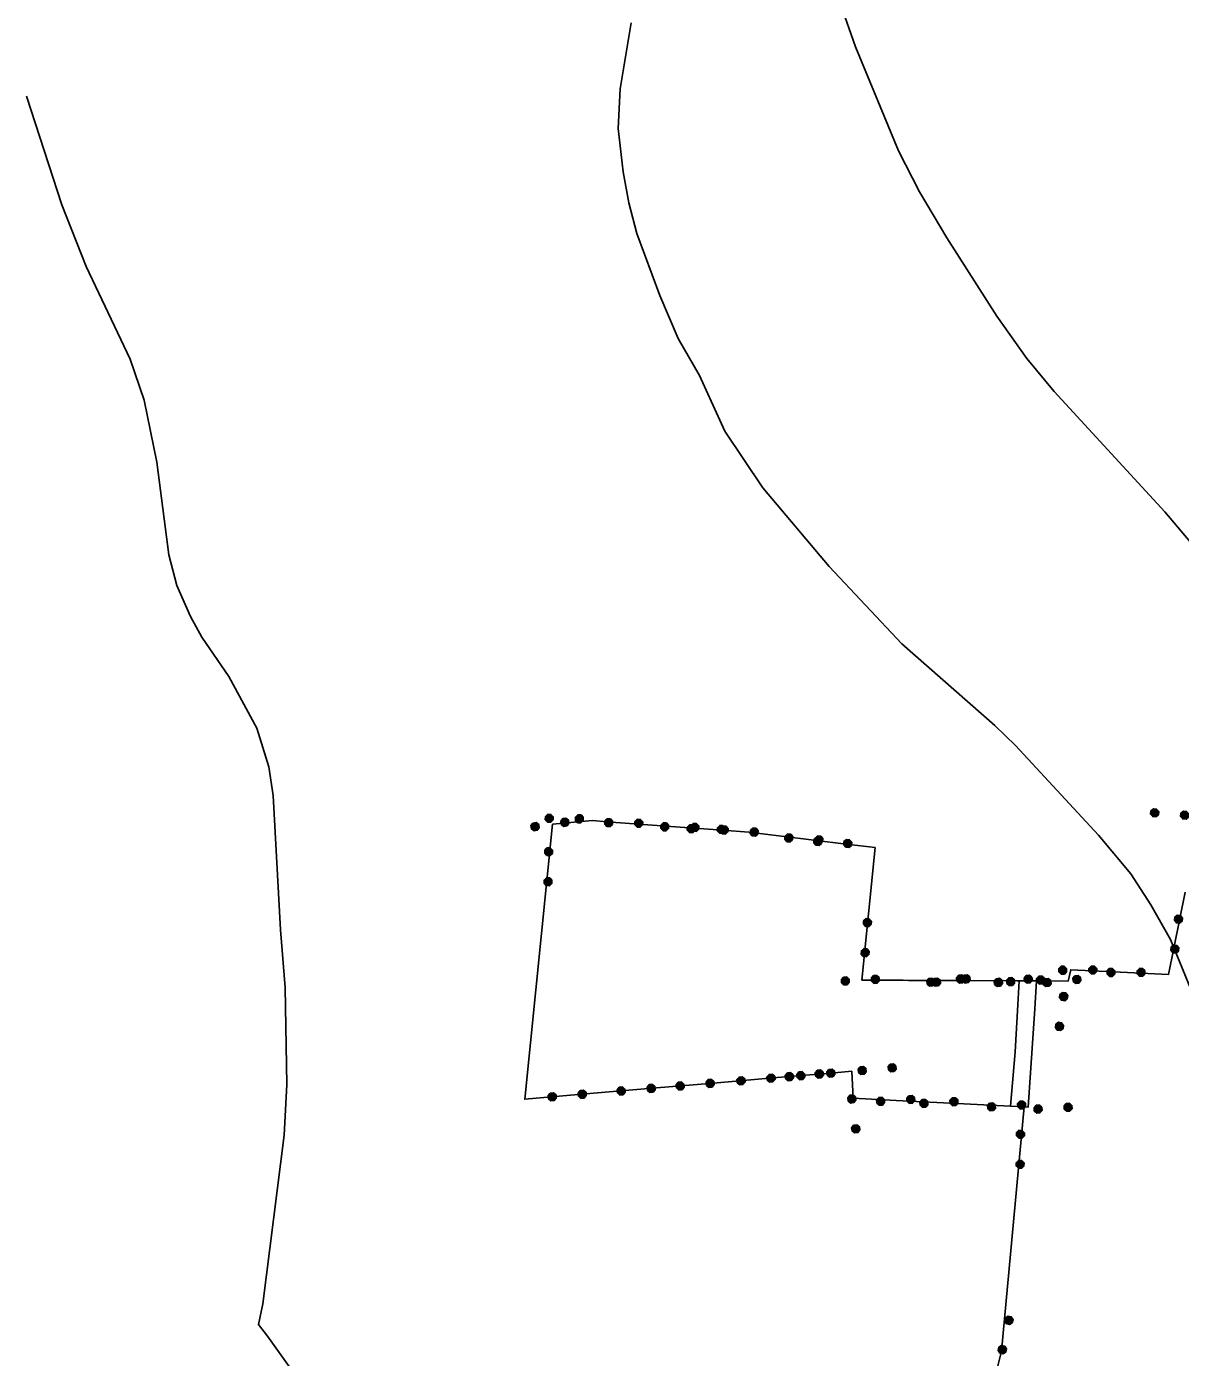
# Model space of a CAD drawing. Extents: x -645676 to -642474, y -1077513 to -1072613.
# Drawn here: x -645490 to -645011, y -1074237 to -1073685 of the extents above; entities that cross this region are included whole.
import ezdxf

# ---------------------------------------------------------------- set-up
doc = ezdxf.new("R2010")
doc.units = 0
for name, color, linetype in [('KULTURY_STAV', 7, 'Continuous'), ('NERESENE_POZEMKY', 7, 'Continuous'), ('Obvod_KP_', 7, 'Continuous'), ('OBVOD_PU', 7, 'Continuous'), ('SPRAV_HR_STAV', 7, 'Continuous'), ('VRSTEVNICE', 7, 'Continuous')]:
    doc.layers.add(name, color=color, linetype=linetype)

# ---------------------------------------------------------------- blocks, each defined once
blk = doc.blocks.new('2$0620')
for points in [[(-1.07, 0.32), (-0.88, 0.13), (-0.88, -0.14), (-1.07, -0.33), (-1.34, -0.33), (-1.53, -0.14), (-1.53, 0.13), (-1.34, 0.32), (-1.07, 0.32), (-1.08, 0.28), (-1.32, 0.28), (-1.4, 0.2), (-1, 0.2), (-0.92, 0.12), (-1.48, 0.12), (-1.48, 0.04), (-0.92, 0.04), (-0.92, -0.04), (-1.48, -0.04), (-1.48, -0.12), (-0.92, -0.12), (-1, -0.2), (-1.4, -0.2), (-1.32, -0.28), (-1.08, -0.28)], [(1.43, 0.32), (1.62, 0.13), (1.62, -0.14), (1.43, -0.33), (1.16, -0.33), (0.97, -0.14), (0.97, 0.13), (1.16, 0.32), (1.43, 0.32), (1.4, 0.28), (1.16, 0.28), (1.08, 0.2), (1.48, 0.2), (1.56, 0.12), (1, 0.12), (1, 0.04), (1.56, 0.04), (1.56, -0.04), (1, -0.04), (1, -0.12), (1.56, -0.12), (1.48, -0.2), (1.08, -0.2), (1.16, -0.28), (1.4, -0.28)]]:
    blk.add_lwpolyline(points)

msp = doc.modelspace()

# ---------------------------------------------------------------- linework, layer by layer
at = {"layer": 'KULTURY_STAV'}
msp.add_lwpolyline([(-645087.59, -1074245.2), (-645084.99, -1074234.72), (-645075.54, -1074133.27), (-645081.27, -1074132.99), (-645100.61, -1074132.03), (-645128.67, -1074130.6), (-645146.63, -1074129.69), (-645147.16, -1074118.51), (-645154.26, -1074119.12), (-645179.75, -1074121.29), (-645184.53, -1074121.7), (-645204.59, -1074123.41), (-645229.85, -1074125.57), (-645254.33, -1074127.66), (-645282.95, -1074130.1), (-645271.36, -1074015.96), (-645254.82, -1074014.47), (-645248.84, -1074014.91), (-645224.18, -1074016.75), (-645200.9, -1074018.48), (-645189.93, -1074019.3), (-645176.32, -1074020.96), (-645149.47, -1074024.22), (-645137.46, -1074025.68), (-645142.91, -1074080.68), (-645125.86, -1074080.76), (-645123.56, -1074080.77), (-645097.81, -1074080.88), (-645078.67, -1074080.97), (-645077.61, -1074080.97), (-645070.4, -1074081), (-645057.26, -1074081.06), (-645056.23, -1074076.39), (-645035.61, -1074077.36), (-645015.58, -1074078.3), (-645008.77, -1074044.19)], dxfattribs=at)
at = {"layer": 'NERESENE_POZEMKY'}
msp.add_lwpolyline([(-645254.82, -1074014.47), (-645248.84, -1074014.91), (-645224.18, -1074016.75), (-645200.9, -1074018.48), (-645189.93, -1074019.3), (-645176.32, -1074020.96), (-645149.47, -1074024.22), (-645137.46, -1074025.68), (-645142.91, -1074080.68), (-645125.86, -1074080.76), (-645123.56, -1074080.77), (-645097.81, -1074080.88), (-645078.67, -1074080.97), (-645077.61, -1074080.97), (-645078.21, -1074090.96), (-645079.37, -1074110.45), (-645081.27, -1074132.99), (-645100.61, -1074132.03), (-645128.67, -1074130.6), (-645146.63, -1074129.69), (-645147.16, -1074118.51), (-645154.26, -1074119.12), (-645179.75, -1074121.29), (-645184.53, -1074121.7), (-645204.59, -1074123.41), (-645229.85, -1074125.57), (-645254.33, -1074127.66), (-645282.95, -1074130.1), (-645271.36, -1074015.96), (-645254.82, -1074014.47)], dxfattribs=at)
at = {"layer": 'Obvod_KP_'}
msp.add_lwpolyline([(-645254.82, -1074014.47), (-645248.84, -1074014.91), (-645224.18, -1074016.75), (-645200.9, -1074018.48), (-645189.93, -1074019.3), (-645176.32, -1074020.96), (-645149.47, -1074024.22), (-645137.46, -1074025.68), (-645142.91, -1074080.68), (-645125.86, -1074080.76), (-645123.56, -1074080.77), (-645097.81, -1074080.88), (-645077.61, -1074080.97), (-645070.4, -1074081), (-645071.18, -1074092.54), (-645073.96, -1074133.45), (-645075.54, -1074133.27), (-645081.27, -1074132.99), (-645100.61, -1074132.03), (-645128.67, -1074130.6), (-645146.63, -1074129.69), (-645147.16, -1074118.51), (-645154.26, -1074119.12), (-645179.75, -1074121.29), (-645184.53, -1074121.7), (-645204.59, -1074123.41), (-645229.85, -1074125.57), (-645254.33, -1074127.66), (-645282.95, -1074130.1), (-645271.36, -1074015.96)], close=True, dxfattribs=at)
at = {"layer": 'OBVOD_PU'}
for points in [[(-645254.82, -1074014.47), (-645248.84, -1074014.91), (-645224.18, -1074016.75), (-645200.9, -1074018.48), (-645189.93, -1074019.3), (-645176.32, -1074020.96), (-645149.47, -1074024.22), (-645137.46, -1074025.68), (-645142.91, -1074080.68), (-645125.86, -1074080.76), (-645123.56, -1074080.77), (-645097.81, -1074080.88), (-645077.61, -1074080.97), (-645070.4, -1074081), (-645071.18, -1074092.54), (-645073.96, -1074133.45), (-645075.54, -1074133.27), (-645081.27, -1074132.99), (-645100.61, -1074132.03), (-645128.67, -1074130.6), (-645146.63, -1074129.69), (-645147.16, -1074118.51), (-645154.26, -1074119.12), (-645179.75, -1074121.29), (-645184.53, -1074121.7), (-645204.59, -1074123.41), (-645229.85, -1074125.57), (-645254.33, -1074127.66), (-645282.95, -1074130.1), (-645271.36, -1074015.96), (-645254.82, -1074014.47)], [(-645087.59, -1074245.2), (-645084.99, -1074234.72), (-645075.54, -1074133.27), (-645073.96, -1074133.45), (-645071.18, -1074092.54), (-645070.4, -1074081), (-645057.26, -1074081.06), (-645056.23, -1074076.39), (-645035.61, -1074077.36), (-645015.58, -1074078.3), (-645008.77, -1074044.19)]]:
    msp.add_lwpolyline(points, dxfattribs=at)
at = {"layer": 'SPRAV_HR_STAV'}
for p, q in [((-645271.36, -1074015.96), (-645282.95, -1074130.1)), ((-645254.82, -1074014.47), (-645271.36, -1074015.96)), ((-645248.84, -1074014.91), (-645254.82, -1074014.47)), ((-645224.18, -1074016.75), (-645248.84, -1074014.91)), ((-645200.9, -1074018.48), (-645224.18, -1074016.75)), ((-645189.93, -1074019.3), (-645200.9, -1074018.48)), ((-645176.32, -1074020.96), (-645189.93, -1074019.3)), ((-645149.47, -1074024.22), (-645176.32, -1074020.96)), ((-645137.46, -1074025.68), (-645149.47, -1074024.22)), ((-645142.91, -1074080.68), (-645137.46, -1074025.68)), ((-645008.77, -1074044.19), (-645015.58, -1074078.3)), ((-645056.23, -1074076.39), (-645057.26, -1074081.06)), ((-645035.61, -1074077.36), (-645056.23, -1074076.39)), ((-645015.58, -1074078.3), (-645035.61, -1074077.36)), ((-645125.86, -1074080.76), (-645142.91, -1074080.68)), ((-645125.86, -1074080.76), (-645123.56, -1074080.77)), ((-645123.56, -1074080.77), (-645097.81, -1074080.88)), ((-645097.81, -1074080.88), (-645077.61, -1074080.97)), ((-645077.61, -1074080.97), (-645070.4, -1074081)), ((-645057.26, -1074081.06), (-645070.4, -1074081)), ((-645204.59, -1074123.41), (-645184.53, -1074121.7)), ((-645184.53, -1074121.7), (-645179.75, -1074121.29)), ((-645179.75, -1074121.29), (-645154.26, -1074119.12)), ((-645154.26, -1074119.12), (-645147.16, -1074118.51)), ((-645147.16, -1074118.51), (-645146.63, -1074129.69)), ((-645282.95, -1074130.1), (-645254.33, -1074127.66)), ((-645254.33, -1074127.66), (-645229.85, -1074125.57)), ((-645229.85, -1074125.57), (-645204.59, -1074123.41)), ((-645146.63, -1074129.69), (-645128.67, -1074130.6)), ((-645128.67, -1074130.6), (-645100.61, -1074132.03)), ((-645100.61, -1074132.03), (-645081.27, -1074132.99)), ((-645075.54, -1074133.27), (-645084.99, -1074234.72)), ((-645081.27, -1074132.99), (-645075.54, -1074133.27)), ((-645087.59, -1074245.2), (-645084.99, -1074234.72))]:
    msp.add_line(p, q, dxfattribs=at)
at = {"layer": 'VRSTEVNICE'}
for points in [[(-645151.81, -1073675.46), (-645145.54, -1073693.26), (-645127.74, -1073736.41), (-645119.05, -1073753.36), (-645107.66, -1073772.45), (-645086.87, -1073805.06), (-645074.48, -1073822.58), (-645063.08, -1073836.25), (-645017.22, -1073886.24), (-644999.14, -1073907.6), (-644986.03, -1073926.54), (-644980.34, -1073936.8), (-644967.66, -1073963.86), (-644946.01, -1074019.12), (-644939.46, -1074037.35), (-644929.78, -1074060.85)], [(-645003.55, -1074091.18), (-645014.8, -1074063.84), (-645022.92, -1074049.45), (-645031.32, -1074036.49), (-645044.71, -1074020.54), (-645079.18, -1073983.23), (-645087.72, -1073974.97), (-645126.32, -1073941.07), (-645156.51, -1073908.88), (-645184.14, -1073876.27), (-645199.81, -1073852.77), (-645210.35, -1073829.7), (-645219.18, -1073814.32), (-645226.87, -1073796.37), (-645236.41, -1073770.74), (-645239.68, -1073757.92), (-645242.11, -1073745.1), (-645244.1, -1073727.16), (-645243.39, -1073710.63), (-645238.69, -1073683.29)], [(-645489.78, -1073713.7), (-645475.11, -1073758.77), (-645465, -1073784.41), (-645446.77, -1073822.86), (-645440.93, -1073839.95), (-645435.66, -1073865.59), (-645430.67, -1073904.04), (-645427.4, -1073916.86), (-645421.7, -1073929.68), (-645417, -1073938.22), (-645405.75, -1073954.6), (-645394.21, -1073976.11), (-645389.23, -1073992.06), (-645387.38, -1074004.02), (-645384.39, -1074059.85), (-645382.39, -1074083.78), (-645381.68, -1074123.94), (-645382.82, -1074145.02), (-645391.65, -1074215.05)], [(-645391.65, -1074215.05), (-645393.46, -1074223.59), (-645389.8, -1074228.48), (-645354.76, -1074277.47)]]:
    msp.add_lwpolyline(points, dxfattribs=at)

# ---------------------------------------------------------------- block references
at = {"layer": 'SPRAV_HR_STAV'}
for p, xscale, yscale, rotation in [((-645266.29, -1074013.63), 5.000000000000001, 5, 178.85999), ((-645014.93, -1074011.74), 4.999999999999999, 5, 175.535898), ((-645272.25, -1074016.04), 4.999999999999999, 5, -171.62098800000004), ((-645241.63, -1074015.45), 5, 4.999999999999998, 178.799905), ((-645218.35, -1074017.18), 5, 5, 178.817418), ((-645207.38, -1074018), 5, 4.999999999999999, 178.792108), ((-645193.69, -1074018.84), 5, 5, 176.066248), ((-645166.84, -1074022.11), 5, 4.999999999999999, 176.09807699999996), ((-645154.83, -1074023.57), 5.000000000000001, 5, 176.089445), ((-645273.13, -1074033.37), 5, 5, -91.18687100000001), ((-645141.18, -1074063.27), 4.999999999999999, 5.000000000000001, 85.813014), ((-645012.2, -1074061.35), 5, 5.000000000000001, -96.77521600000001), ((-645108.36, -1074080.84), 5.000000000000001, 5, 6.029737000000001), ((-645106.06, -1074080.84), 5.000000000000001, 5, 6.034157), ((-645053.09, -1074076.54), 4.999999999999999, 5, -179.59871700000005), ((-645033.06, -1074077.48), 5, 5.000000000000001, -179.59219800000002), ((-645143.36, -1074080.68), 5.000000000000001, 5.000000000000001, -177.13193100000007), ((-645080.31, -1074080.96), 5.000000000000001, 4.999999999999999, 6.023455), ((-645074.76, -1074080.98), 5.000000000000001, 4.999999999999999, -177.12459200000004), ((-645060.11, -1074081.04), 5, 5, 6.040633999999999), ((-645060, -1074093.48), 5, 4.999999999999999, -97.94252100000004), ((-645136.82, -1074117.62), 4.999999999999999, 5.000000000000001, 4.996241), ((-645212.41, -1074124.08), 5, 5.000000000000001, 4.972814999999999), ((-645187.15, -1074121.92), 5, 4.999999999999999, 4.957396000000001), ((-645167.09, -1074120.2), 5, 5.000000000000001, 4.9880569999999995), ((-645162.31, -1074119.81), 5.000000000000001, 5, 4.950866), ((-645265.51, -1074128.61), 5, 5.000000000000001, 4.958021), ((-645236.89, -1074126.17), 4.999999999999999, 5, 4.965010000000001), ((-645146.33, -1074135.99), 5, 5, -82.52611400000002), ((-645129.15, -1074130.58), 5, 5, 3.331981), ((-645111.19, -1074131.49), 5, 5, 3.3148569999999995), ((-645083.13, -1074132.9), 5, 4.999999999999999, 3.391857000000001), ((-645063.79, -1074133.84), 5, 5, 3.4367770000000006), ((-645077.16, -1074150.69), 5.000000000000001, 4.999999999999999, -90.70219200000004), ((-645083.38, -1074228.21), 5, 5.000000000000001, 77.394332)]:
    msp.add_blockref('2$0620', p, dxfattribs=dict(at, xscale=xscale, yscale=yscale, rotation=rotation))

doc.saveas('drawing.dxf')
